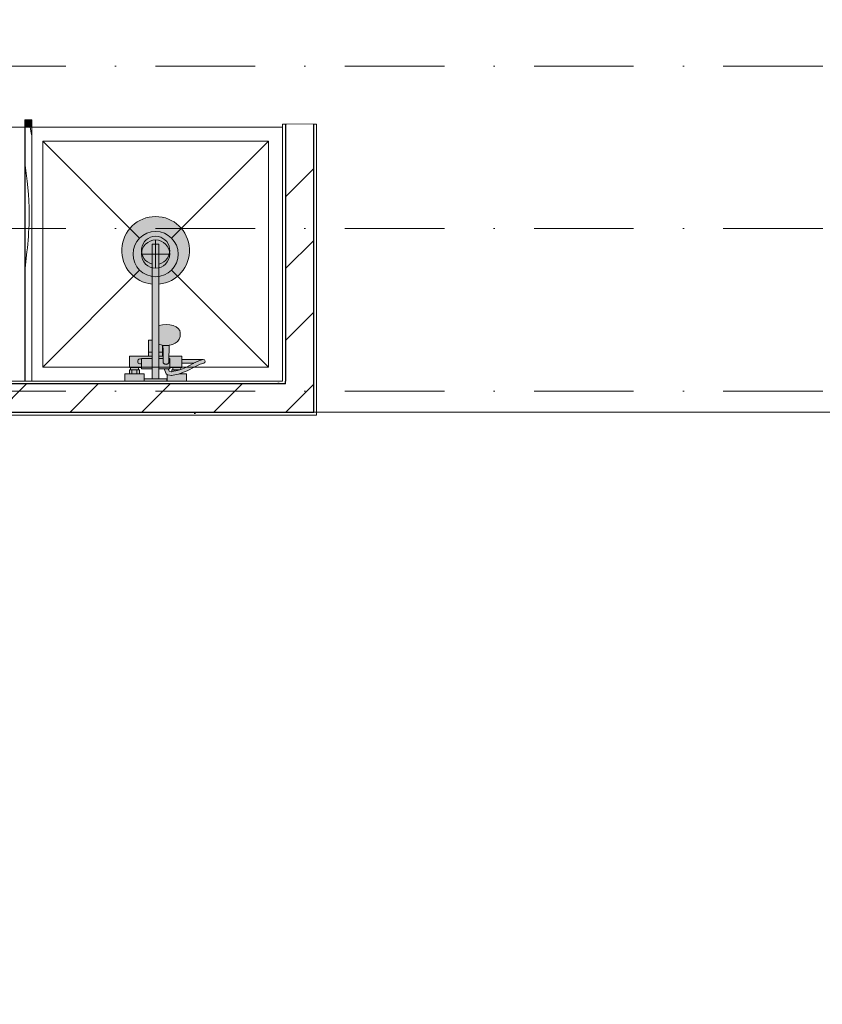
# Model space of a CAD drawing. Header units: millimetres. Extents: x -59761 to 112741, y -57975 to 46221.
# Tile 329 of 421: x 66449 to 69292, y -29747 to -26260. Entities that reach past the tile are written whole.
import ezdxf

# ---------------------------------------------------------------- set-up
doc = ezdxf.new("R2010")
doc.units = ezdxf.units.MM
for name, pattern in [('Wipeout_Contour', [1000, 0, -1000]), ('Штриховая', [564.444447, 282.222223, -282.222223]), ('Штрихпунктирная', [670.277762, 352.777767, -176.388884, 0, -141.111112])]:
    doc.linetypes.add(name, pattern=pattern)
for name, color, linetype in [('Интерьер - Оборудование', 7, 'Continuous'), ('Интерьер - Сантехника', 7, 'Continuous'), ('Конструктив - Стены Блок 100 нов', 7, 'Continuous'), ('Элемент модели - Границы зон', 7, 'Continuous'), ('Элемент Модели - Зона', 7, 'Continuous'), ('Элемент Модели - Оси', 2, 'Continuous')]:
    doc.layers.add(name, color=color, linetype=linetype)
pattern_1 = [(45, (-45000, -54000), (-127.27922, 127.27922), [])]
pattern_2 = [(45, (-45000, -53650), (-111.36932, 111.36932), [0, -105, 0, -157.5]), (110, (-44650, -53650), (148.00159, 53.86817), [0, -77, 0, -133])]

# ---------------------------------------------------------------- blocks, each defined once
blk = doc.blocks.new('*X612', base_point=(2412685.8, -340475.5))
at = {"layer": 'Интерьер - Оборудование', "color": 7, "linetype": 'Continuous', "lineweight": 15}
for p, q in [((2524170.9, -313115.5), (2524175.2, -313135.9)), ((2524175.2, -313135.9), (2524177.4, -313147.1)), ((2524153.4, -313252.1), (2524154.9, -313260.4)), ((2524154.9, -313260.4), (2524161.2, -313307.1)), ((2524161.2, -313307.1), (2524165.5, -313353.9)), ((2524165.5, -313353.9), (2524167.7, -313400.9)), ((2524167.7, -313400.9), (2524167.8, -313447.9)), ((2524166.1, -313489.1), (2524166.8, -313475.4)), ((2524166.8, -313475.4), (2524167.4, -313461.7)), ((2524167.4, -313461.7), (2524167.8, -313447.9)), ((2524162.9, -313530.2), (2524164.2, -313516.5)), ((2524164.2, -313516.5), (2524165.2, -313502.8)), ((2524165.2, -313502.8), (2524166.1, -313489.1)), ((2524159.9, -313557.5), (2524161.5, -313543.9)), ((2524161.5, -313543.9), (2524162.9, -313530.2)), ((2524153.4, -313615.7), (2524159.9, -313557.5))]:
    blk.add_line(p, q, dxfattribs=at)

msp = doc.modelspace()

# ---------------------------------------------------------------- linework, layer by layer
at = {"layer": 'Интерьер - Оборудование', "color": 7, "linetype": 'Continuous', "lineweight": 15}
for p, q in [((66467.6, -26640), (66467.1, -26640)), ((66491.6, -26640), (66492.1, -26640))]:
    msp.add_line(p, q, dxfattribs=at)
at = {"layer": 'Интерьер - Оборудование', "color": 7, "linetype": 'Continuous', "lineweight": 5}
for p, q in [((66918, -27196.4), (66918, -27055)), ((66918, -27055), (66942, -27055)), ((66942, -27196.4), (66942, -27055)), ((66942, -27342.96), (66942, -27496)), ((66918, -27496), (66918, -27395)), ((66942.06, -27397.61), (66942, -27397.66)), ((66905.01, -27437), (66918, -27437)), ((66944.2, -27409.79), (66942, -27408.82)), ((66942, -27411.66), (66942.06, -27411.7)), ((66954.99, -27437), (66942, -27437)), ((66949.37, -27411.15), (66944.2, -27409.79)), ((66957.88, -27413.17), (66949.37, -27411.15)), ((66954.99, -27452), (66954.99, -27412.49)), ((66955.99, -27412.72), (66956.5, -27430.93)), ((66956.5, -27430.93), (66957, -27473.17)), ((66967, -27413.86), (66957.88, -27413.17)), ((66976.12, -27413.17), (66967, -27413.86)), ((66978.01, -27412.72), (66976.12, -27413.17)), ((66880, -27492), (66880, -27460)), ((66880, -27460), (66918, -27460)), ((66905.01, -27452), (66918, -27452)), ((66956.75, -27452), (66942, -27452)), ((66956.84, -27460), (66942, -27460)), ((66957, -27473.17), (66957.24, -27474.81)), ((66976.76, -27474.81), (66977, -27473.17)), ((66977.25, -27452), (66977, -27473.17)), ((66980, -27460), (66977.16, -27460)), ((66980, -27460), (66980, -27492)), ((67023, -27476.5), (67023, -27463.5)), ((67083.44, -27468.24), (67064.45, -27476.5)), ((67096.99, -27463.82), (67083.44, -27468.24)), ((67096.99, -27463.82), (67099, -27463.5)), ((66841, -27492), (66869, -27492)), ((66841, -27500), (66869, -27500)), ((66846, -27514), (66846, -27500)), ((66864, -27514), (66864, -27500)), ((66957.24, -27474.81), (66957.94, -27476.34)), ((66957.94, -27476.34), (66959.05, -27477.66)), ((66959.05, -27477.66), (66960.5, -27478.67)), ((66960.5, -27478.67), (66961.99, -27479.22)), ((66974.45, -27496), (66960.6, -27496)), ((66962, -27479.24), (66961.99, -27479.22)), ((66962, -27479.23), (66962.19, -27479.3)), ((66964.41, -27480.41), (66962, -27479.24)), ((66962.19, -27479.3), (66964, -27479.52)), ((66964, -27479.52), (66970, -27479.52)), ((66967, -27480.81), (66964.41, -27480.41)), ((66969.59, -27480.41), (66967, -27480.81)), ((66972, -27479.24), (66969.59, -27480.41)), ((66970, -27479.52), (66971.81, -27479.3)), ((66971.81, -27479.3), (66972, -27479.23)), ((66972, -27479.24), (66972.01, -27479.22)), ((66972.01, -27479.22), (66973.5, -27478.67)), ((66973.5, -27478.67), (66974.95, -27477.66)), ((66974.95, -27477.66), (66976.06, -27476.34)), ((66976.06, -27476.34), (66976.76, -27474.81)), ((66980, -27481.51), (66980, -27484.89)), ((66980, -27484.89), (66980, -27488)), ((66980, -27488), (66980, -27490.73)), ((66988.36, -27506.13), (66986.78, -27506.42)), ((67007.47, -27502.44), (66988.36, -27506.13)), ((67019, -27492), (66991, -27492)), ((66991, -27500), (66996, -27500)), ((66996, -27500), (67014, -27500)), ((66996, -27504.66), (66996, -27500)), ((67019, -27498.36), (67007.47, -27502.44)), ((67014, -27500), (67014.38, -27500)), ((67014, -27500.13), (67014, -27500)), ((66837, -27514), (66873, -27514)), ((66971.53, -27517.01), (66971, -27516.78)), ((66972.76, -27517.28), (66971.53, -27517.01)), ((66985.93, -27519.44), (66972.76, -27517.28)), ((66987.18, -27519.49), (66985.93, -27519.44)), ((66991.67, -27518.64), (66987.18, -27519.49)), ((67011.01, -27514.96), (66991.67, -27518.64)), ((67023, -27510.71), (67011.01, -27514.96)), ((67012.13, -27514.51), (67012.11, -27514.51)), ((67013.71, -27514), (67023, -27514))]:
    msp.add_line(p, q, dxfattribs=at)
at = {"layer": 'Интерьер - Оборудование', "color": 7, "linetype": 'Continuous', "lineweight": 5, "flags": 128}
for points in [[(66980, -27496), (66974.45, -27496), (66978.16, -27505.02), (66986.78, -27506.42), (66987, -27506.38), (66987, -27500), (66991, -27500), (66991, -27492), (66980, -27492)], [(67019, -27492), (67019, -27498.36), (67036.91, -27492.03), (67063.04, -27477.11), (67064.45, -27476.5), (67023, -27476.5), (67023, -27492)]]:
    msp.add_lwpolyline(points, close=True, dxfattribs=at)
at = {"layer": 'Интерьер - Оборудование', "color": 7, "linetype": 'Continuous', "lineweight": 5}
for centre, radius, start, end in [((66930, -27077), 50, 283.88654, 256.11346), ((66875.5, -27470), 9, 60, 300)]:
    msp.add_arc(centre, radius, start, end, dxfattribs=at)
at = {"layer": 'Интерьер - Сантехника', "color": 7, "linetype": 'Continuous', "lineweight": 5}
for p, q in [((67330, -26690), (66530, -26690)), ((66530, -26690), (66530, -27490)), ((66530, -26690), (66873.43, -27033.43)), ((67330, -26690), (66986.57, -27033.43)), ((67330, -27490), (67330, -26690)), ((66930, -27040), (66930, -27140)), ((66980, -27090), (66880, -27090)), ((66530, -27490), (66873.43, -27146.57)), ((67330, -27490), (66986.57, -27146.57)), ((66530, -27490), (67330, -27490))]:
    msp.add_line(p, q, dxfattribs=at)
for radius in [80, 50]:
    msp.add_circle((66930, -27090), radius, dxfattribs=at)
at = {"layer": 'Элемент Модели - Зона', "color": 253, "linetype": 'Штриховая', "lineweight": 15, "flags": 128}
msp.add_lwpolyline([(-8890, -17680), (-3119.74, -17680), (-3119.74, -14858.42), (142.53, -11594.86), (156.67, -11609), (156.67, -11580), (18300, -11580), (18300, -11600), (32399.73, -11600), (32399.73, -11580), (69081.36, -11580), (72316.72, -14823.47), (72320.06, -15158.11), (72320.06, -17695), (72360, -17695), (72360, -19700), (72120, -19700), (72120, -18300), (71700, -18300), (71700, -17900), (63300, -17900), (63300, -18300), (62700, -18300), (62700, -17900), (54320, -17900), (54320, -27030), (62700, -27030), (62700, -26350), (63300, -26350), (63300, -27540), (67380, -27540), (67380, -26630), (67500, -26630), (67500, -27660), (62920, -27660), (62920, -32819.89), (72120, -32819.89), (72120, -27750), (71650, -27750), (71650, -26250), (72120, -26250), (72120, -21200), (72360, -21200), (72360, -33849.94), (72120, -33849.94), (72120, -33059.89), (54320, -33059.89), (54320, -39349.94), (72120, -39349.94), (72120, -36299.94), (71700.06, -36299.94), (71700.06, -35674.44), (72120, -35674.44), (72120, -35349.94), (72360, -35349.94), (72360, -35679.94), (75850, -35679.94), (75850, -16794.88), (75238.88, -16794.88), (75238.88, -9000), (80700, -9000), (80700, -8700), (81300, -8700), (81300, -9000), (87517.1, -9000), (87517.1, -320), (85530, -320), (85530, 300), (84182.9, 300), (81300, 300), (81300, -300), (80700, -300), (80700, 212.5), (79799.78, 212.5), (72300, 212.5), (72300, -300), (71700, -300), (71700, 212.5), (63300, 212.5), (63300, -300), (62700, -300), (62700, 212.5), (54300, 212.5), (54300, -300), (53700, -300), (53700, 212.5), (45650, 212.5), (45650, -300), (45050, -300), (44950, -300), (44950, -5367.2), (32450.06, -5367.2), (32450.06, -200), (32450.06, 7690), (32460.06, 7690), (32460.06, 13850), (29720, 13850), (29720, 5730), (28964.53, 5730), (28964.53, 212), (27300.06, 212), (27300.06, -300), (26700.06, -300), (26700.06, 212), (18300, 212), (18300, -300), (17700, -300), (17700, 212), (16025.03, 212), (16025.03, -7500), (16025.03, -9042.59), (9300, -9042.59), (9300, -9300), (8700, -9300), (8700, -9042.59), (300, -9042.59), (300, -9300), (-300, -9300), (-300, -9042.59), (-8250, -9042.59), (-8250, -9300), (-8850, -9300), (-8850, -9042.59), (-8890, -9042.59)], close=True, dxfattribs=at)
at = {"layer": 'Элемент Модели - Оси', "color": 7, "linetype": 'Штрихпунктирная', "lineweight": 15}
msp.add_line((-57760.58, -26425), (110650, -26425), dxfattribs=at)

# ---------------------------------------------------------------- next in the draw order: wipeouts: each hides what was drawn before it
at = {"color": 254, "linetype": 'Wipeout_Contour', "lineweight": 0, "ltscale": 7633569.205919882}
msp.add_wipeout([(67380, -27540), (67390, -27550), (67390, -27540)], dxfattribs=at).dxf.layer = 'Конструктив - Стены Блок 100 нов'
at = {"color": 254, "linetype": 'Wipeout_Contour', "lineweight": 0, "ltscale": 7633937.41390741}
msp.add_wipeout([(67490, -27650), (67500, -27660), (67500, -27650)], dxfattribs=at).dxf.layer = 'Конструктив - Стены Блок 100 нов'

# ---------------------------------------------------------------- next in the draw order: wipeouts: each hides what was drawn before it
at = {"color": 254, "linetype": 'Wipeout_Contour', "lineweight": 0, "ltscale": 7633792.411497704}
msp.add_wipeout([(67390, -27550), (67490, -27650), (67490, -27550)], dxfattribs=at).dxf.layer = 'Конструктив - Стены Блок 100 нов'

# ---------------------------------------------------------------- next in the draw order: hatches: boundary and pattern name
at = {"layer": 'Конструктив - Стены Блок 100 нов', "linetype": 'Continuous', "lineweight": 5}
h = msp.add_hatch(dxfattribs=at)
h.set_pattern_fill('БЛОКИ_БЕТОННЫЕ_ЭФФЕКТИВН_2D', style=0, pattern_type=2)
h.set_pattern_definition(pattern_1)
h.paths.add_polyline_path([(67390, -27550), (67490, -27650), (67490, -27550)])

# ---------------------------------------------------------------- next in the draw order: wipeouts: each hides what was drawn before it
at = {"color": 254, "linetype": 'Wipeout_Contour', "lineweight": 0, "ltscale": 10169969.85586657}
msp.add_wipeout([(67380, -27540), (63300, -27540), (63300, -27550), (67380, -27550)], dxfattribs=at).dxf.layer = 'Конструктив - Стены Блок 100 нов'
at = {"color": 254, "linetype": 'Wipeout_Contour', "lineweight": 0, "ltscale": 10169498.28286975}
msp.add_wipeout([(67490, -27650), (62925, -27650), (62925, -27660), (67490, -27660)], dxfattribs=at).dxf.layer = 'Конструктив - Стены Блок 100 нов'

# ---------------------------------------------------------------- next in the draw order: hatches: boundary and pattern name
at = {"layer": 'Конструктив - Стены Блок 100 нов', "linetype": 'Continuous', "lineweight": 5}
h = msp.add_hatch(dxfattribs=at)
h.set_pattern_fill('ШТУКАТУРКА__ГИПС_01_000D', color=252, style=0, pattern_type=2)
h.set_pattern_definition(pattern_2)
h.paths.add_polyline_path([(67380, -27540), (63300, -27540), (63300, -27550), (67380, -27550)])
h = msp.add_hatch(dxfattribs=at)
h.set_pattern_fill('ШТУКАТУРКА__ГИПС_01_000D', color=252, style=0, pattern_type=2)
h.set_pattern_definition(pattern_2)
h.paths.add_polyline_path([(67490, -27650), (62925, -27650), (62925, -27660), (67490, -27660)])

# ---------------------------------------------------------------- next in the draw order: linework, layer by layer
at = {"layer": 'Интерьер - Оборудование', "color": 7, "linetype": 'Continuous', "lineweight": 5}
msp.add_line((66918, -27532), (66942, -27532), dxfattribs=at)

# ---------------------------------------------------------------- next in the draw order: wipeouts: each hides what was drawn before it
at = {"color": 254, "linetype": 'Wipeout_Contour', "lineweight": 0, "ltscale": 7633561.632233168}
msp.add_wipeout([(67380, -27550), (67390, -27550), (67380, -27540)], dxfattribs=at).dxf.layer = 'Конструктив - Стены Блок 100 нов'
at = {"color": 254, "linetype": 'Wipeout_Contour', "lineweight": 0, "ltscale": 7633929.840672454}
msp.add_wipeout([(67490, -27650), (67490, -27660), (67500, -27660)], dxfattribs=at).dxf.layer = 'Конструктив - Стены Блок 100 нов'

# ---------------------------------------------------------------- next in the draw order: wipeouts: each hides what was drawn before it
at = {"color": 254, "linetype": 'Wipeout_Contour', "lineweight": 0, "ltscale": 10170016.87929717}
msp.add_wipeout([(63300, -27650), (67390, -27650), (67390, -27550), (63300, -27550)], dxfattribs=at).dxf.layer = 'Конструктив - Стены Блок 100 нов'

# ---------------------------------------------------------------- next in the draw order: hatches: boundary and pattern name
at = {"layer": 'Интерьер - Оборудование', "linetype": 'Continuous', "lineweight": 0}
for points in [[(66467.1, -26640), (66467.1, -27540), (66467.6, -27540), (66467.6, -26640)], [(66492.1, -26640), (66491.6, -26640), (66491.6, -27540), (66492.1, -27540)]]:
    msp.add_hatch(color=255, dxfattribs=at).paths.add_polyline_path(points)
h = msp.add_hatch(color=255, dxfattribs=at)
h.paths.add_polyline_path([(66918, -27196.4), (66918, -27395), (66916.87, -27395), (66912.92, -27395), (66909.65, -27395), (66907.18, -27395), (66905.61, -27395), (66905.01, -27395), (66905.01, -27452), (66837, -27452), (66837, -27492), (66841, -27492), (66841, -27500), (66837, -27500), (66837, -27514), (66821, -27514), (66821, -27540), (66889, -27540), (66889, -27514), (66873, -27514), (66873, -27500), (66869, -27500), (66869, -27492), (66880, -27492), (66880, -27496), (66918, -27496), (66918, -27532), (66890, -27532), (66890, -27540), (66970, -27540), (66970, -27532), (66942, -27532), (66942, -27496), (66960.44, -27496), (66967.81, -27513.8), (66968.48, -27514.87), (66969.35, -27515.78), (66970.37, -27516.51), (66971, -27516.78), (66971, -27540), (67039, -27540), (67039, -27514), (67023, -27514), (67023, -27510.71), (67042.29, -27503.87), (67068.96, -27488.69), (67088.16, -27480.36), (67101.01, -27476.18, 0.8537531), (67099, -27463.5), (67023, -27463.5), (67023, -27452), (66977.25, -27452), (66977.5, -27430.93), (66978.01, -27412.72), (66984.63, -27411.15), (66989.8, -27409.79), (66999.25, -27405.63), (67006.5, -27400.21), (67008.56, -27398.35), (67013.36, -27391.71), (67014.8, -27388.97), (67016.49, -27381.62), (67017, -27378.44), (67017, -27367.8), (67015.3, -27360.37), (67010.3, -27353.46), (67002.36, -27347.52), (66992, -27342.96), (66979.94, -27340.09), (66967, -27339.12), (66954.06, -27340.09), (66942, -27342.96), (66942, -27196.4, 19.9498744)])
h.paths.add_polyline_path([(66980, -27496), (66980, -27492), (66991, -27492), (66991, -27500), (66987, -27500), (66987, -27506.38), (66986.78, -27506.42), (66978.16, -27505.02), (66974.45, -27496)], flags=0)
h.paths.add_polyline_path([(67019, -27492), (67023, -27492), (67023, -27476.5), (67064.45, -27476.5), (67063.04, -27477.11), (67036.91, -27492.03), (67019, -27498.36)], flags=0)
at = {"layer": 'Конструктив - Стены Блок 100 нов', "linetype": 'Continuous', "lineweight": 5}
h = msp.add_hatch(dxfattribs=at)
h.set_pattern_fill('БЛОКИ_БЕТОННЫЕ_ЭФФЕКТИВН_2D', style=0, pattern_type=2)
h.set_pattern_definition(pattern_1)
h.paths.add_polyline_path([(63300, -27650), (67390, -27650), (67390, -27550), (63300, -27550)])

# ---------------------------------------------------------------- next in the draw order: linework, layer by layer
at = {"layer": 'Интерьер - Оборудование', "color": 7, "linetype": 'Continuous', "lineweight": 15}
for p, q in [((66467.1, -26640), (66467.1, -27540)), ((66492.1, -26640), (66492.1, -27540)), ((66467.1, -27540), (66467.6, -27540)), ((66492.1, -27540), (66491.6, -27540))]:
    msp.add_line(p, q, dxfattribs=at)
at = {"layer": 'Интерьер - Оборудование', "color": 7, "linetype": 'Continuous', "lineweight": 5, "flags": 128}
msp.add_lwpolyline([(66918, -27196.4, -19.9498744), (66942, -27196.4), (66942, -27342.96), (66954.06, -27340.09), (66967, -27339.12), (66979.94, -27340.09), (66992, -27342.96), (67002.36, -27347.52), (67010.3, -27353.46), (67015.3, -27360.37), (67017, -27367.8), (67017, -27378.44), (67016.49, -27381.62), (67014.8, -27388.97), (67013.36, -27391.71), (67008.56, -27398.35), (67006.5, -27400.21), (66999.25, -27405.63), (66989.8, -27409.79), (66984.63, -27411.15), (66978.01, -27412.72), (66977.5, -27430.93), (66977.25, -27452), (67023, -27452), (67023, -27463.5), (67099, -27463.5, -0.8537531), (67101.01, -27476.18), (67088.16, -27480.36), (67068.96, -27488.69), (67042.29, -27503.87), (67023, -27510.71), (67023, -27514), (67039, -27514), (67039, -27540), (66971, -27540), (66971, -27516.78), (66970.37, -27516.51), (66969.35, -27515.78), (66968.48, -27514.87), (66967.81, -27513.8), (66960.44, -27496), (66942, -27496), (66942, -27532), (66970, -27532), (66970, -27540), (66890, -27540), (66890, -27532), (66918, -27532), (66918, -27496), (66880, -27496), (66880, -27492), (66869, -27492), (66869, -27500), (66873, -27500), (66873, -27514), (66889, -27514), (66889, -27540), (66821, -27540), (66821, -27514), (66837, -27514), (66837, -27500), (66841, -27500), (66841, -27492), (66837, -27492), (66837, -27452), (66905.01, -27452), (66905.01, -27395), (66905.61, -27395), (66907.18, -27395), (66909.65, -27395), (66912.92, -27395), (66916.87, -27395), (66918, -27395)], format="xyb", close=True, dxfattribs=at)
at = {"layer": 'Интерьер - Сантехника', "color": 7, "linetype": 'Continuous', "lineweight": 5, "flags": 128}
msp.add_lwpolyline([(66480, -26640), (65580, -26640), (65580, -27540), (66480, -27540)], close=True, dxfattribs=at)

# ---------------------------------------------------------------- next in the draw order: wipeouts: each hides what was drawn before it
at = {"color": 254, "linetype": 'Wipeout_Contour', "lineweight": 0, "ltscale": 7633706.634847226}
msp.add_wipeout([(67390, -27650), (67490, -27650), (67390, -27550)], dxfattribs=at).dxf.layer = 'Конструктив - Стены Блок 100 нов'

# ---------------------------------------------------------------- next in the draw order: hatches: boundary and pattern name
at = {"layer": 'Конструктив - Стены Блок 100 нов', "linetype": 'Continuous', "lineweight": 5}
h = msp.add_hatch(dxfattribs=at)
h.set_pattern_fill('БЛОКИ_БЕТОННЫЕ_ЭФФЕКТИВН_2D', style=0, pattern_type=2)
h.set_pattern_definition(pattern_1)
h.paths.add_polyline_path([(67390, -27650), (67490, -27650), (67390, -27550)])

# ---------------------------------------------------------------- next in the draw order: linework, layer by layer
at = {"layer": 'Конструктив - Стены Блок 100 нов', "color": 7, "linetype": 'Continuous', "lineweight": 30}
for p, q in [((67390, -27550), (67390, -27540)), ((67390, -27550), (63300, -27550)), ((67490, -27650), (67490, -27550)), ((63300, -27650), (67390, -27650)), ((67390, -27650), (67490, -27650))]:
    msp.add_line(p, q, dxfattribs=at)
at = {"layer": 'Конструктив - Стены Блок 100 нов', "color": 7, "linetype": 'Continuous', "lineweight": 5, "flags": 128}
for points in [[(67380, -27540), (63300, -27540)], [(62925, -27660), (67500, -27660)], [(67500, -27660), (67500, -27650)]]:
    msp.add_lwpolyline(points, dxfattribs=at)

# ---------------------------------------------------------------- next in the draw order: wipeouts: each hides what was drawn before it
at = {"color": 254, "linetype": 'Wipeout_Contour', "lineweight": 0, "ltscale": 10177860.47431551}
msp.add_wipeout([(67390, -27540), (67390, -26630), (67380, -26630), (67380, -27540)], dxfattribs=at).dxf.layer = 'Конструктив - Стены Блок 100 нов'
at = {"color": 254, "linetype": 'Wipeout_Contour', "lineweight": 0, "ltscale": 10178324.27409475}
msp.add_wipeout([(67500, -27650), (67500, -26630), (67490, -26630), (67490, -27650)], dxfattribs=at).dxf.layer = 'Конструктив - Стены Блок 100 нов'

# ---------------------------------------------------------------- next in the draw order: linework, layer by layer
at = {"layer": 'Элемент модели - Границы зон', "color": 7, "linetype": 'Continuous', "lineweight": 5}
msp.add_lwpolyline([(67490, -27650), (71650, -27650)], dxfattribs=at)
at = {"layer": 'Элемент Модели - Оси', "color": 7, "linetype": 'Штрихпунктирная', "lineweight": 15}
msp.add_line((-57760.58, -27575), (110650, -27575), dxfattribs=at)

# ---------------------------------------------------------------- next in the draw order: wipeouts: each hides what was drawn before it
at = {"color": 254, "linetype": 'Wipeout_Contour', "lineweight": 0, "ltscale": 10178081.26566299}
msp.add_wipeout([(67490, -27550), (67490, -26630), (67390, -26630), (67390, -27550)], dxfattribs=at).dxf.layer = 'Конструктив - Стены Блок 100 нов'

# ---------------------------------------------------------------- next in the draw order: hatches: boundary and pattern name
at = {"layer": 'Конструктив - Стены Блок 100 нов', "linetype": 'Continuous', "lineweight": 5}
h = msp.add_hatch(dxfattribs=at)
h.set_pattern_fill('БЛОКИ_БЕТОННЫЕ_ЭФФЕКТИВН_2D', style=0, pattern_type=2)
h.set_pattern_definition(pattern_1)
h.paths.add_polyline_path([(67490, -27550), (67490, -26630), (67390, -26630), (67390, -27550)])

# ---------------------------------------------------------------- next in the draw order: linework, layer by layer
at = {"layer": 'Интерьер - Сантехника', "color": 7, "linetype": 'Continuous', "lineweight": 5, "flags": 128}
msp.add_lwpolyline([(67380, -26640), (66480, -26640), (66480, -27540), (67380, -27540)], close=True, dxfattribs=at)
at = {"layer": 'Конструктив - Стены Блок 100 нов', "color": 7, "linetype": 'Continuous', "lineweight": 30}
for p, q in [((67390, -26630), (67390, -27540)), ((67490, -27550), (67490, -26630)), ((67390, -27550), (67390, -27540)), ((67490, -27650), (67490, -27550))]:
    msp.add_line(p, q, dxfattribs=at)
at = {"layer": 'Конструктив - Стены Блок 100 нов', "color": 7, "linetype": 'Continuous', "lineweight": 5, "flags": 128}
for points in [[(67380, -26630), (67380, -27540)], [(67390, -26630), (67380, -26630)], [(67500, -26630), (67490, -26630)], [(67500, -27650), (67500, -26630)]]:
    msp.add_lwpolyline(points, dxfattribs=at)

# ---------------------------------------------------------------- next in the draw order: wipeouts: each hides what was drawn before it
at = {"color": 254, "linetype": 'Wipeout_Contour', "lineweight": 0, "ltscale": 10174268.93151218}
msp.add_wipeout([(66491.6, -27540), (66491.6, -26640), (66467.6, -26640), (66467.6, -27540)], dxfattribs=at).dxf.layer = 'Интерьер - Оборудование'

# ---------------------------------------------------------------- next in the draw order: hatches: boundary and pattern name
at = {"layer": 'Интерьер - Оборудование', "linetype": 'Continuous', "lineweight": 0}
msp.add_hatch(color=255, dxfattribs=at).paths.add_polyline_path([(66492.1, -26615), (66467.1, -26615), (66467.1, -26640), (66492.1, -26640)])

# ---------------------------------------------------------------- next in the draw order: linework, layer by layer
at = {"layer": 'Интерьер - Оборудование', "color": 7, "linetype": 'Continuous', "lineweight": 15, "flags": 128}
msp.add_lwpolyline([(66492.1, -26615), (66492.1, -26640), (66467.1, -26640), (66467.1, -26615)], close=True, dxfattribs=at)
at = {"layer": 'Интерьер - Оборудование', "color": 7, "linetype": 'Continuous', "lineweight": 5, "flags": 128}
msp.add_lwpolyline([(66491.6, -27540), (66467.6, -27540), (66467.6, -26640), (66491.6, -26640)], close=True, dxfattribs=at)
at = {"layer": 'Элемент Модели - Оси', "color": 7, "linetype": 'Штрихпунктирная', "lineweight": 15}
msp.add_line((-57760.58, -27000), (110650, -27000), dxfattribs=at)

# ---------------------------------------------------------------- next in the draw order: block references
at = {"layer": 'Интерьер - Оборудование', "color": 7, "linetype": 'Continuous', "lineweight": 5}
msp.add_blockref('*X612', (-45000, -54000), dxfattribs=at)

doc.saveas('drawing.dxf')
